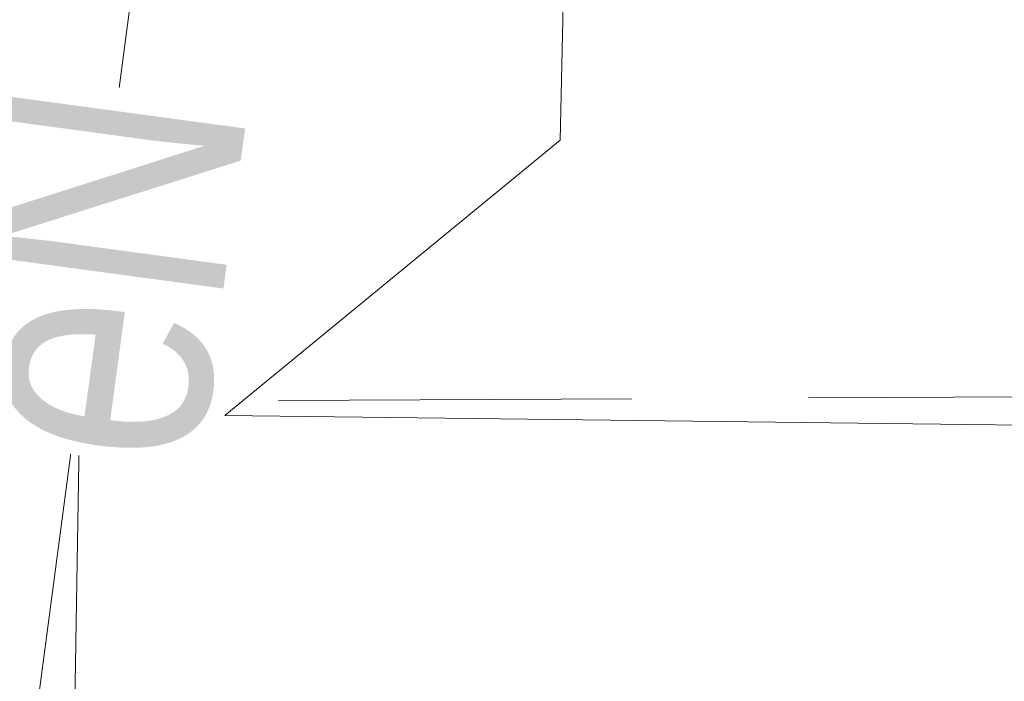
# Model space of a CAD drawing. Header units: metres. Extents: x 5504996 to 5514259, y 5943254 to 5951281.
# Tile 321 of 656: x 5509696.87 to 5509699.66, y 5948020.32 to 5948022.19. Entities that reach past the tile are written whole.
import ezdxf

# ---------------------------------------------------------------- set-up
doc = ezdxf.new("R2010")
doc.units = ezdxf.units.M
doc.linetypes.add('L_0_04', pattern=[1.5, 1, -0.5])
for name, color, linetype, lineweight, true_color in [('GES_PrzewodElektroenergetyczny', 1, 'CONTINUOUS', 18, 0xff0000), ('GES_PrzewodGazowy', 7, 'CONTINUOUS', 18, 0xbfbf00), ('OT_ZagospodarowanieTerenu', 7, 'CONTINUOUS', 18, 0x000000)]:
    doc.layers.add(name, color=color, linetype=linetype, lineweight=lineweight, true_color=true_color)
doc.styles.get("Standard").update_dxf_attribs({"font": 'simplex.shx'})

msp = doc.modelspace()

# ---------------------------------------------------------------- linework, layer by layer
at = {"layer": 'GES_PrzewodElektroenergetyczny', "color": 1, "linetype": 'Continuous', "lineweight": 18, "true_color": 0xff0000, "flags": 128}
msp.add_lwpolyline([(5509697.2, 5948022.37), (5509696.92, 5948020.25)], dxfattribs=at)
at = {"layer": 'GES_PrzewodGazowy', "color": 52, "linetype": 'Continuous', "lineweight": 18, "true_color": 0xbfbf00, "flags": 128}
msp.add_lwpolyline([(5509698.41, 5948022.32), (5509698.4, 5948021.85), (5509697.45, 5948021.07), (5509701.58, 5948021.02), (5509704.12, 5948021.02), (5509703.53, 5948009.45), (5509704.29, 5948009.41)], dxfattribs=at)
at = {"layer": 'OT_ZagospodarowanieTerenu', "color": 18, "linetype": 'L_0_04', "lineweight": 18, "true_color": 0x000000, "flags": 128}
msp.add_lwpolyline([(5509705.44, 5948021.15), (5509710.9, 5948021.09), (5509730.85, 5948021.07), (5509729.71, 5947990.25), (5509728.86, 5947967.36), (5509702.35, 5947965.54), (5509702.46, 5947972.82), (5509696.24, 5947972.91), (5509697.04, 5948021.11)], close=True, dxfattribs=at)

# ---------------------------------------------------------------- next in the draw order: texts
at = {"layer": 'GES_PrzewodElektroenergetyczny', "color": 1, "true_color": 0xff0000, "insert": (5509697.08, 5948021.48), "char_height": 0.75, "attachment_point": 5, "rotation": 82.3, "line_spacing_factor": 0.9, "bg_fill": 3, "box_fill_scale": 1, "bg_fill_color": 0, "bg_fill_transparency": 0}
msp.add_mtext('\\W0.7818x;\\fArial|b0|i0;eN', dxfattribs=at)

doc.saveas('drawing.dxf')
